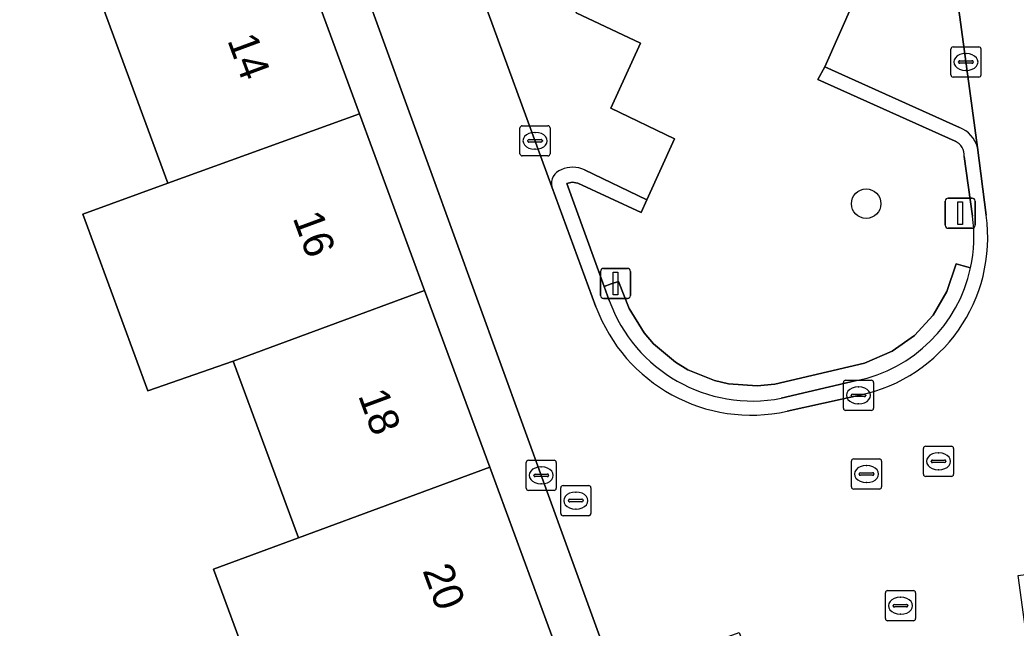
# Model space of a CAD drawing. Extents: x 159053 to 160042, y 380449 to 381423.
# Drawn here: x 159520.67 to 159553.7, y 380919.13 to 380939.29 of the extents above; entities that cross this region are included whole.
import ezdxf

# ---------------------------------------------------------------- set-up
doc = ezdxf.new("R2010")
doc.units = 0
for name, color, linetype in [('IMGEO_Boom', 7, 'Continuous'), ('IMGEO_Brandkraan', 7, 'Continuous'), ('IMGEO_Erf', 7, 'Continuous'), ('IMGEO_Groenvoorziening', 7, 'Continuous'), ('IMGEO_Haag', 7, 'Continuous'), ('IMGEO_Hek', 7, 'Continuous'), ('IMGEO_Kolk', 7, 'Continuous'), ('IMGEO_Lichtmast', 7, 'Continuous'), ('IMGEO_Pand', 7, 'Continuous'), ('IMGEO_Pand_nummerreeks', 7, 'Continuous'), ('IMGEO_Parkeervlak_open', 7, 'Continuous'), ('IMGEO_Rijbaan_lokaal_open', 7, 'Continuous'), ('IMGEO_Rioolput', 7, 'Continuous'), ('IMGEO_Voetpad_open', 7, 'Continuous')]:
    doc.layers.add(name, color=color, linetype=linetype)

msp = doc.modelspace()

# ---------------------------------------------------------------- linework, layer by layer
at = {"layer": 'IMGEO_Boom'}
msp.add_circle((159548.734, 380933.197), 0.489, dxfattribs=at)
at = {"layer": 'IMGEO_Brandkraan'}
for p, q in [((159538.605, 380922.928), (159538.605, 380923.78)), ((159538.68, 380923.854), (159539.532, 380923.854)), ((159539.606, 380923.78), (159539.606, 380922.928)), ((159539.093, 380923.634), (159539.118, 380923.634)), ((159538.864, 380923.348), (159538.864, 380923.36)), ((159539.302, 380923.311), (159538.904, 380923.311)), ((159538.907, 380923.397), (159539.305, 380923.397)), ((159539.348, 380923.36), (159539.348, 380923.348)), ((159539.532, 380922.854), (159538.68, 380922.854)), ((159539.116, 380923.074), (159539.091, 380923.074))]:
    msp.add_line(p, q, dxfattribs=at)
for points in [[(159538.605, 380922.928), (159538.605, 380923.78)], [(159538.68, 380923.854), (159539.532, 380923.854)], [(159539.606, 380923.78), (159539.606, 380922.928)], [(159539.532, 380922.854), (159538.68, 380922.854)]]:
    msp.add_lwpolyline(points, dxfattribs=at)
for centre, radius, start, end in [((159538.682, 380923.778), 0.0765, 91.552, 178.448), ((159538.682, 380923.778), 0.0765, 91.552, 178.448), ((159539.53, 380923.778), 0.0765, 1.552, 88.448), ((159539.53, 380923.778), 0.0765, 1.552, 88.448), ((159538.904, 380923.357), 0.0403, 85.8775, 175.7526), ((159538.901, 380923.347), 0.0366, 178.938, 274.7102), ((159539.305, 380923.354), 0.043, 264.8664, 352.4533), ((159539.309, 380923.359), 0.0386, 1.7309, 96.639), ((159538.682, 380922.93), 0.0765, 181.552, 268.448), ((159538.682, 380922.93), 0.0765, 181.552, 268.448), ((159539.53, 380922.93), 0.0765, 271.552, 358.448), ((159539.53, 380922.93), 0.0765, 271.552, 358.448)]:
    msp.add_arc(centre, radius, start, end, dxfattribs=at)
for centre, major_axis, ratio, start_param, end_param in [((159539.092, 380923.354), (-0.387, 0.002), 0.722429, 4.712389, 7.853982), ((159539.117, 380923.354), (-0.39, 0.002), 0.717154, 1.570796, 4.712389)]:
    msp.add_ellipse(centre, major_axis=major_axis, ratio=ratio, start_param=start_param, end_param=end_param, dxfattribs=at)
at = {"layer": 'IMGEO_Erf'}
msp.add_lwpolyline([(159528.271, 380917.871), (159527.09, 380921.081), (159529.905, 380922.118), (159527.747, 380927.978), (159524.915, 380926.991), (159523.189, 380931.684), (159522.76, 380932.847), (159525.574, 380933.882), (159523.433, 380939.697), (159521.276, 380945.557), (159519.118, 380951.416), (159516.961, 380957.275), (159516.051, 380959.746), (159514.785, 380963.181)], dxfattribs=at)
at = {"layer": 'IMGEO_Groenvoorziening'}
for points in [[(159551.684, 380935.267), (159547.129, 380937.32), (159547.364, 380937.732), (159548.317, 380939.883)], [(159539.115, 380939.528), (159541.247, 380938.516), (159540.264, 380936.363), (159542.381, 380935.346), (159541.462, 380933.321), (159541.277, 380932.911), (159539.173, 380933.873), (159538.986, 380933.908), (159538.802, 380933.866), (159540.047, 380930.45), (159540.282, 380930.536), (159540.517, 380930.621), (159540.869, 380929.723), (159541.373, 380928.915), (159541.683, 380928.555), (159542.411, 380927.94), (159542.818, 380927.694), (159543.7, 380927.336), (159544.163, 380927.227), (159545.113, 380927.158), (159545.705, 380927.21), (159548.678, 380927.909), (159549.593, 380928.303), (159550.334, 380928.832), (159550.95, 380929.504), (159551.413, 380930.291), (159551.716, 380931.202), (159551.954, 380931.137), (159552.196, 380931.07)], [(159552.258, 380932.787), (159551.982, 380934.758)], [(159552.196, 380931.07), (159551.954, 380931.137), (159551.716, 380931.202), (159551.413, 380930.291), (159550.95, 380929.504), (159550.334, 380928.832), (159549.593, 380928.303), (159548.678, 380927.909), (159545.705, 380927.21), (159545.113, 380927.158), (159544.163, 380927.227), (159543.7, 380927.336), (159542.818, 380927.694), (159542.411, 380927.94), (159541.683, 380928.555), (159541.373, 380928.915), (159540.869, 380929.723), (159540.517, 380930.621), (159540.282, 380930.536), (159540.047, 380930.45), (159540.214, 380929.992)], [(159545.919, 380926.746), (159548.413, 380927.333)]]:
    msp.add_lwpolyline(points, dxfattribs=at)
for centre, radius, start, end in [((159551.494, 380934.814), 0.491, 353.4566, 67.2381), ((159547.479, 380932.1), 4.828, 347.6829, 8.1811), ((159547.44, 380932.101), 4.866, 281.5308, 347.7682), ((159544.966, 380931.707), 5.052, 199.8476, 280.8749)]:
    msp.add_arc(centre, radius, start, end, dxfattribs=at)
at = {"layer": 'IMGEO_Haag'}
for points in [[(159552.196, 380931.07), (159551.954, 380931.137), (159551.716, 380931.202), (159551.413, 380930.291), (159550.95, 380929.504), (159550.334, 380928.832), (159549.593, 380928.303), (159548.678, 380927.909), (159545.705, 380927.21), (159545.113, 380927.158), (159544.163, 380927.227), (159543.7, 380927.336), (159542.818, 380927.694), (159542.411, 380927.94), (159541.683, 380928.555), (159541.373, 380928.915), (159540.869, 380929.723), (159540.517, 380930.621), (159540.282, 380930.536), (159540.047, 380930.45), (159540.214, 380929.992)], [(159545.919, 380926.746), (159548.413, 380927.333)]]:
    msp.add_lwpolyline(points, dxfattribs=at)
for centre, radius, start, end in [((159547.44, 380932.101), 4.866, 281.5308, 347.7682), ((159544.966, 380931.707), 5.052, 199.8476, 280.8749)]:
    msp.add_arc(centre, radius, start, end, dxfattribs=at)
at = {"layer": 'IMGEO_Hek'}
for points in [[(159540.282, 380930.536), (159540.517, 380930.621), (159540.869, 380929.723), (159541.373, 380928.915), (159541.683, 380928.555), (159542.411, 380927.94), (159542.818, 380927.694), (159543.7, 380927.336), (159544.163, 380927.227), (159545.113, 380927.158), (159545.705, 380927.21), (159548.678, 380927.909), (159549.593, 380928.303), (159550.334, 380928.832), (159550.95, 380929.504), (159551.413, 380930.291), (159551.716, 380931.202), (159551.954, 380931.137)], [(159551.954, 380931.137), (159552.196, 380931.07)], [(159540.047, 380930.45), (159540.282, 380930.536)]]:
    msp.add_lwpolyline(points, dxfattribs=at)
at = {"layer": 'IMGEO_Kolk'}
for p, q in [((159551.54, 380937.47), (159551.54, 380938.322)), ((159551.615, 380938.396), (159552.467, 380938.396)), ((159552.541, 380938.322), (159552.541, 380937.47)), ((159552.028, 380938.176), (159552.053, 380938.176)), ((159551.799, 380937.89), (159551.799, 380937.902)), ((159552.237, 380937.853), (159551.839, 380937.853)), ((159551.842, 380937.939), (159552.24, 380937.939)), ((159552.283, 380937.902), (159552.283, 380937.89)), ((159552.467, 380937.396), (159551.615, 380937.396)), ((159552.051, 380937.616), (159552.026, 380937.616)), ((159537.253, 380934.856), (159537.253, 380935.708)), ((159537.328, 380935.782), (159538.18, 380935.782)), ((159538.254, 380935.708), (159538.254, 380934.856)), ((159537.741, 380935.562), (159537.766, 380935.562)), ((159537.512, 380935.276), (159537.512, 380935.288)), ((159537.95, 380935.239), (159537.552, 380935.239)), ((159537.555, 380935.325), (159537.953, 380935.325)), ((159537.764, 380935.002), (159537.739, 380935.002)), ((159537.996, 380935.288), (159537.996, 380935.276)), ((159538.18, 380934.782), (159537.328, 380934.782)), ((159547.976, 380926.417), (159547.976, 380927.269)), ((159548.051, 380927.343), (159548.903, 380927.343)), ((159548.464, 380927.123), (159548.489, 380927.123)), ((159548.977, 380927.269), (159548.977, 380926.417)), ((159548.235, 380926.837), (159548.235, 380926.849)), ((159548.673, 380926.8), (159548.275, 380926.8)), ((159548.278, 380926.886), (159548.676, 380926.886)), ((159548.719, 380926.849), (159548.719, 380926.837)), ((159548.487, 380926.563), (159548.462, 380926.563)), ((159548.903, 380926.343), (159548.051, 380926.343)), ((159537.457, 380923.765), (159537.457, 380924.617)), ((159537.532, 380924.691), (159538.384, 380924.691)), ((159537.945, 380924.471), (159537.97, 380924.471)), ((159538.458, 380924.617), (159538.458, 380923.765)), ((159537.716, 380924.185), (159537.716, 380924.197)), ((159538.154, 380924.148), (159537.756, 380924.148)), ((159537.759, 380924.234), (159538.157, 380924.234)), ((159538.2, 380924.197), (159538.2, 380924.185)), ((159537.968, 380923.911), (159537.943, 380923.911)), ((159538.384, 380923.691), (159537.532, 380923.691)), ((159549.371, 380919.443), (159549.371, 380920.295)), ((159549.446, 380920.369), (159550.298, 380920.369)), ((159549.859, 380920.149), (159549.884, 380920.149)), ((159550.372, 380920.295), (159550.372, 380919.443)), ((159549.63, 380919.863), (159549.63, 380919.875)), ((159550.068, 380919.826), (159549.67, 380919.826)), ((159549.673, 380919.912), (159550.071, 380919.912)), ((159550.114, 380919.875), (159550.114, 380919.863)), ((159549.882, 380919.589), (159549.857, 380919.589)), ((159550.298, 380919.369), (159549.446, 380919.369))]:
    msp.add_line(p, q, dxfattribs=at)
for points in [[(159551.54, 380937.47), (159551.54, 380938.322)], [(159551.615, 380938.396), (159552.467, 380938.396)], [(159552.541, 380938.322), (159552.541, 380937.47)], [(159552.467, 380937.396), (159551.615, 380937.396)], [(159537.253, 380934.856), (159537.253, 380935.708)], [(159537.328, 380935.782), (159538.18, 380935.782)], [(159538.254, 380935.708), (159538.254, 380934.856)], [(159538.18, 380934.782), (159537.328, 380934.782)], [(159547.976, 380926.417), (159547.976, 380927.269)], [(159548.051, 380927.343), (159548.903, 380927.343)], [(159548.977, 380927.269), (159548.977, 380926.417)], [(159548.903, 380926.343), (159548.051, 380926.343)], [(159537.457, 380923.765), (159537.457, 380924.617)], [(159537.532, 380924.691), (159538.384, 380924.691)], [(159538.458, 380924.617), (159538.458, 380923.765)], [(159538.384, 380923.691), (159537.532, 380923.691)], [(159549.371, 380919.443), (159549.371, 380920.295)], [(159549.446, 380920.369), (159550.298, 380920.369)], [(159550.372, 380920.295), (159550.372, 380919.443)], [(159550.298, 380919.369), (159549.446, 380919.369)]]:
    msp.add_lwpolyline(points, dxfattribs=at)
for centre, radius, start, end in [((159551.617, 380938.32), 0.0765, 91.552, 178.448), ((159551.617, 380938.32), 0.0765, 91.552, 178.448), ((159552.465, 380938.32), 0.0765, 1.552, 88.448), ((159552.465, 380938.32), 0.0765, 1.552, 88.448), ((159551.839, 380937.899), 0.0403, 85.8775, 175.7526), ((159551.836, 380937.889), 0.0366, 178.938, 274.7102), ((159552.24, 380937.896), 0.043, 264.8664, 352.4533), ((159552.244, 380937.901), 0.0386, 1.7309, 96.639), ((159551.617, 380937.472), 0.0765, 181.552, 268.448), ((159551.617, 380937.472), 0.0765, 181.552, 268.448), ((159552.465, 380937.472), 0.0765, 271.552, 358.448), ((159552.465, 380937.472), 0.0765, 271.552, 358.448), ((159537.33, 380935.706), 0.0765, 91.552, 178.448), ((159537.33, 380935.706), 0.0765, 91.552, 178.448), ((159538.178, 380935.706), 0.0765, 1.552, 88.448), ((159538.178, 380935.706), 0.0765, 1.552, 88.448), ((159537.552, 380935.285), 0.0403, 85.8775, 175.7526), ((159537.549, 380935.275), 0.0366, 178.938, 274.7102), ((159537.953, 380935.282), 0.043, 264.8664, 352.4533), ((159537.957, 380935.287), 0.0386, 1.7309, 96.639), ((159537.33, 380934.858), 0.0765, 181.552, 268.448), ((159537.33, 380934.858), 0.0765, 181.552, 268.448), ((159538.178, 380934.858), 0.0765, 271.552, 358.448), ((159538.178, 380934.858), 0.0765, 271.552, 358.448), ((159548.053, 380927.267), 0.0765, 91.552, 178.448), ((159548.053, 380927.267), 0.0765, 91.552, 178.448), ((159548.901, 380927.267), 0.0765, 1.552, 88.448), ((159548.901, 380927.267), 0.0765, 1.552, 88.448), ((159548.275, 380926.846), 0.0403, 85.8775, 175.7526), ((159548.272, 380926.836), 0.0366, 178.938, 274.7102), ((159548.676, 380926.843), 0.043, 264.8664, 352.4533), ((159548.68, 380926.848), 0.0386, 1.7309, 96.639), ((159548.053, 380926.419), 0.0765, 181.552, 268.448), ((159548.053, 380926.419), 0.0765, 181.552, 268.448), ((159548.901, 380926.419), 0.0765, 271.552, 358.448), ((159548.901, 380926.419), 0.0765, 271.552, 358.448), ((159537.534, 380924.615), 0.0765, 91.552, 178.448), ((159537.534, 380924.615), 0.0765, 91.552, 178.448), ((159538.382, 380924.615), 0.0765, 1.552, 88.448), ((159538.382, 380924.615), 0.0765, 1.552, 88.448), ((159537.756, 380924.194), 0.0403, 85.8775, 175.7526), ((159537.753, 380924.184), 0.0366, 178.938, 274.7102), ((159538.157, 380924.191), 0.043, 264.8664, 352.4533), ((159538.161, 380924.196), 0.0386, 1.7309, 96.639), ((159537.534, 380923.767), 0.0765, 181.552, 268.448), ((159537.534, 380923.767), 0.0765, 181.552, 268.448), ((159538.382, 380923.767), 0.0765, 271.552, 358.448), ((159538.382, 380923.767), 0.0765, 271.552, 358.448), ((159549.448, 380920.293), 0.0765, 91.552, 178.448), ((159549.448, 380920.293), 0.0765, 91.552, 178.448), ((159550.296, 380920.293), 0.0765, 1.552, 88.448), ((159550.296, 380920.293), 0.0765, 1.552, 88.448), ((159549.67, 380919.872), 0.0403, 85.8775, 175.7526), ((159549.667, 380919.862), 0.0366, 178.938, 274.7102), ((159550.071, 380919.869), 0.043, 264.8664, 352.4533), ((159550.075, 380919.874), 0.0386, 1.7309, 96.639), ((159549.448, 380919.445), 0.0765, 181.552, 268.448), ((159549.448, 380919.445), 0.0765, 181.552, 268.448), ((159550.296, 380919.445), 0.0765, 271.552, 358.448), ((159550.296, 380919.445), 0.0765, 271.552, 358.448)]:
    msp.add_arc(centre, radius, start, end, dxfattribs=at)
for centre, major_axis, ratio, start_param, end_param in [((159552.027, 380937.896), (-0.387, 0.002), 0.722429, 4.712389, 7.853982), ((159552.052, 380937.896), (-0.39, 0.002), 0.717154, 1.570796, 4.712389), ((159537.74, 380935.282), (-0.387, 0.002), 0.722429, 4.712389, 7.853982), ((159537.765, 380935.282), (-0.39, 0.002), 0.717154, 1.570796, 4.712389), ((159548.463, 380926.843), (-0.387, 0.002), 0.722429, 4.712389, 7.853982), ((159548.488, 380926.843), (-0.39, 0.002), 0.717154, 1.570796, 4.712389), ((159537.944, 380924.191), (-0.387, 0.002), 0.722429, 4.712389, 7.853982), ((159537.969, 380924.191), (-0.39, 0.002), 0.717154, 1.570796, 4.712389), ((159549.858, 380919.869), (-0.387, 0.002), 0.722429, 4.712389, 7.853982), ((159549.883, 380919.869), (-0.39, 0.002), 0.717154, 1.570796, 4.712389)]:
    msp.add_ellipse(centre, major_axis=major_axis, ratio=ratio, start_param=start_param, end_param=end_param, dxfattribs=at)
at = {"layer": 'IMGEO_Lichtmast'}
for p, q in [((159551.453, 380933.383), (159552.243, 380933.383)), ((159552.243, 380933.383), (159551.453, 380933.383)), ((159551.353, 380932.483), (159551.353, 380933.283)), ((159551.353, 380933.283), (159551.353, 380932.483)), ((159552.343, 380933.283), (159552.343, 380932.483)), ((159552.343, 380932.483), (159552.343, 380933.283)), ((159552.243, 380932.383), (159551.453, 380932.383)), ((159551.453, 380932.383), (159552.243, 380932.383)), ((159540.024, 380931.054), (159540.814, 380931.054)), ((159540.814, 380931.054), (159540.024, 380931.054)), ((159539.924, 380930.154), (159539.924, 380930.954)), ((159539.924, 380930.954), (159539.924, 380930.154)), ((159540.914, 380930.954), (159540.914, 380930.154)), ((159540.914, 380930.154), (159540.914, 380930.954)), ((159540.814, 380930.054), (159540.024, 380930.054)), ((159540.024, 380930.054), (159540.814, 380930.054))]:
    msp.add_line(p, q, dxfattribs=at)
for points in [[(159551.773, 380933.258), (159551.923, 380933.258), (159551.923, 380932.508), (159551.773, 380932.508), (159551.773, 380933.258)], [(159540.344, 380930.929), (159540.494, 380930.929), (159540.494, 380930.179), (159540.344, 380930.179), (159540.344, 380930.929)]]:
    msp.add_lwpolyline(points, dxfattribs=at)
for centre, start, end in [((159551.453, 380933.283), 90, 180), ((159551.453, 380933.283), 90, 180), ((159552.243, 380933.283), 0, 90), ((159552.243, 380933.283), 360, 90), ((159551.453, 380932.483), 180, 270), ((159551.453, 380932.483), 180, 270), ((159552.243, 380932.483), 270, 0), ((159552.243, 380932.483), 270, 0), ((159540.024, 380930.954), 90, 180), ((159540.024, 380930.954), 90, 180), ((159540.814, 380930.954), 0, 90), ((159540.814, 380930.954), 360, 90), ((159540.024, 380930.154), 180, 270), ((159540.024, 380930.154), 180, 270), ((159540.814, 380930.154), 270, 0), ((159540.814, 380930.154), 270, 0)]:
    msp.add_arc(centre, 0.1, start, end, dxfattribs=at)
at = {"layer": 'IMGEO_Pand'}
for points in [[(159525.574, 380933.882), (159531.933, 380936.178), (159529.776, 380942.038), (159523.433, 380939.697)], [(159525.574, 380933.882), (159522.76, 380932.847), (159523.189, 380931.684), (159524.915, 380926.991), (159527.747, 380927.978), (159534.091, 380930.319), (159531.933, 380936.178)], [(159534.091, 380930.319), (159527.747, 380927.978), (159529.905, 380922.118), (159536.248, 380924.458)], [(159536.248, 380924.458), (159529.905, 380922.118), (159527.09, 380921.081), (159528.271, 380917.871), (159529.297, 380915.081), (159532.114, 380916.118), (159538.459, 380918.454)]]:
    msp.add_lwpolyline(points, close=True, dxfattribs=at)
at = {"layer": 'IMGEO_Parkeervlak_open'}
for points in [[(159528.535, 380960.474), (159538.312, 380933.756)], [(159539.393, 380934.318), (159541.462, 380933.321), (159542.381, 380935.346), (159540.264, 380936.363), (159541.247, 380938.516), (159539.115, 380939.528), (159540.116, 380941.637), (159537.964, 380942.677), (159538.949, 380944.85), (159536.807, 380945.831), (159537.795, 380947.982), (159535.652, 380949.021), (159536.605, 380951.162), (159534.49, 380952.188), (159535.481, 380954.347), (159533.34, 380955.403), (159534.274, 380957.572), (159529.006, 380960.026)], [(159547.802, 380957.92), (159545.736, 380958.87), (159544.799, 380956.895), (159546.094, 380956.29), (159545.144, 380954.138), (159546.462, 380953.542), (159545.527, 380951.413), (159546.84, 380950.831), (159545.892, 380948.683), (159547.197, 380948.096), (159546.264, 380945.943), (159547.562, 380945.361), (159546.623, 380943.22), (159547.93, 380942.613), (159547.008, 380940.477), (159548.317, 380939.883), (159547.364, 380937.732), (159551.827, 380935.722)], [(159552.427, 380935.06), (159549.182, 380958.96)]]:
    msp.add_lwpolyline(points, dxfattribs=at)
for centre, radius, start, end in [((159551.475, 380934.8), 0.987, 15.275, 69.0998), ((159539.002, 380933.483), 0.922, 64.9062, 114.1997), ((159538.768, 380933.875), 0.472, 107.8366, 194.6038)]:
    msp.add_arc(centre, radius, start, end, dxfattribs=at)
at = {"layer": 'IMGEO_Rijbaan_lokaal_open'}
for points in [[(159523.623, 380963.67), (159540.399, 380917.466), (159544.525, 380918.985), (159545.92, 380915.197), (159554.315, 380916.905), (159553.779, 380920.87), (159557.786, 380921.412), (159551.745, 380966.134), (159548.264, 380965.623), (159549.182, 380958.96), (159552.427, 380935.06), (159552.712, 380932.815)], [(159539.772, 380929.783), (159538.312, 380933.756), (159528.535, 380960.474), (159528.158, 380961.519)], [(159548.522, 380926.852), (159546.113, 380926.316)]]:
    msp.add_lwpolyline(points, dxfattribs=at)
for centre, radius, start, end in [((159547.428, 380932.074), 5.335, 281.829, 7.9822), ((159544.927, 380931.68), 5.493, 200.2003, 282.4636)]:
    msp.add_arc(centre, radius, start, end, dxfattribs=at)
at = {"layer": 'IMGEO_Rioolput'}
for p, q in [((159550.708, 380925.156), (159551.56, 380925.156)), ((159550.633, 380924.23), (159550.633, 380925.082)), ((159551.121, 380924.936), (159551.146, 380924.936)), ((159551.634, 380925.082), (159551.634, 380924.23)), ((159548.244, 380923.809), (159548.244, 380924.661)), ((159548.319, 380924.735), (159549.171, 380924.735)), ((159548.732, 380924.515), (159548.757, 380924.515)), ((159549.245, 380924.661), (159549.245, 380923.809)), ((159550.892, 380924.65), (159550.892, 380924.662)), ((159551.33, 380924.613), (159550.932, 380924.613)), ((159550.935, 380924.699), (159551.333, 380924.699)), ((159551.376, 380924.662), (159551.376, 380924.65)), ((159548.503, 380924.229), (159548.503, 380924.241)), ((159548.941, 380924.192), (159548.543, 380924.192)), ((159548.546, 380924.278), (159548.944, 380924.278)), ((159548.987, 380924.241), (159548.987, 380924.229)), ((159551.56, 380924.156), (159550.708, 380924.156)), ((159551.144, 380924.376), (159551.119, 380924.376)), ((159548.755, 380923.955), (159548.73, 380923.955)), ((159549.171, 380923.735), (159548.319, 380923.735))]:
    msp.add_line(p, q, dxfattribs=at)
for points in [[(159550.708, 380925.156), (159551.56, 380925.156)], [(159550.633, 380924.23), (159550.633, 380925.082)], [(159551.634, 380925.082), (159551.634, 380924.23)], [(159548.244, 380923.809), (159548.244, 380924.661)], [(159548.319, 380924.735), (159549.171, 380924.735)], [(159549.245, 380924.661), (159549.245, 380923.809)], [(159551.56, 380924.156), (159550.708, 380924.156)], [(159549.171, 380923.735), (159548.319, 380923.735)]]:
    msp.add_lwpolyline(points, dxfattribs=at)
for centre, radius, start, end in [((159550.71, 380925.08), 0.0765, 91.552, 178.448), ((159550.71, 380925.08), 0.0765, 91.552, 178.448), ((159551.558, 380925.08), 0.0765, 1.552, 88.448), ((159551.558, 380925.08), 0.0765, 1.552, 88.448), ((159548.321, 380924.659), 0.0765, 91.552, 178.448), ((159548.321, 380924.659), 0.0765, 91.552, 178.448), ((159549.169, 380924.659), 0.0765, 1.552, 88.448), ((159549.169, 380924.659), 0.0765, 1.552, 88.448), ((159550.932, 380924.659), 0.0403, 85.8775, 175.7526), ((159550.929, 380924.649), 0.0366, 178.938, 274.7102), ((159551.333, 380924.656), 0.043, 264.8664, 352.4533), ((159551.337, 380924.661), 0.0386, 1.7309, 96.639), ((159548.543, 380924.238), 0.0403, 85.8775, 175.7526), ((159548.54, 380924.228), 0.0366, 178.938, 274.7102), ((159548.944, 380924.235), 0.043, 264.8664, 352.4533), ((159548.948, 380924.24), 0.0386, 1.7309, 96.639), ((159550.71, 380924.232), 0.0765, 181.552, 268.448), ((159550.71, 380924.232), 0.0765, 181.552, 268.448), ((159551.558, 380924.232), 0.0765, 271.552, 358.448), ((159551.558, 380924.232), 0.0765, 271.552, 358.448), ((159548.321, 380923.811), 0.0765, 181.552, 268.448), ((159548.321, 380923.811), 0.0765, 181.552, 268.448), ((159549.169, 380923.811), 0.0765, 271.552, 358.448), ((159549.169, 380923.811), 0.0765, 271.552, 358.448)]:
    msp.add_arc(centre, radius, start, end, dxfattribs=at)
for centre, major_axis, ratio, start_param, end_param in [((159551.12, 380924.656), (-0.387, 0.002), 0.722429, 4.712389, 7.853982), ((159551.145, 380924.656), (-0.39, 0.002), 0.717154, 1.570796, 4.712389), ((159548.731, 380924.235), (-0.387, 0.002), 0.722429, 4.712389, 7.853982), ((159548.756, 380924.235), (-0.39, 0.002), 0.717154, 1.570796, 4.712389)]:
    msp.add_ellipse(centre, major_axis=major_axis, ratio=ratio, start_param=start_param, end_param=end_param, dxfattribs=at)
at = {"layer": 'IMGEO_Voetpad_open'}
for points in [[(159525.105, 380978.454), (159519.959, 380980.132), (159519.994, 380980.007), (159517.338, 380978.968), (159517.813, 380977.728), (159516.781, 380977.333), (159518.989, 380971.335), (159521.147, 380965.475), (159523.304, 380959.616), (159525.461, 380953.756), (159527.619, 380947.897), (159529.776, 380942.038), (159531.933, 380936.178), (159534.091, 380930.319), (159536.248, 380924.458), (159538.459, 380918.454), (159538.994, 380916.949), (159540.399, 380917.466), (159523.623, 380963.67)], [(159551.827, 380935.722), (159547.364, 380937.732), (159547.129, 380937.32), (159551.684, 380935.267)], [(159552.712, 380932.815), (159552.427, 380935.06)], [(159551.982, 380934.758), (159552.258, 380932.787)], [(159540.214, 380929.992), (159540.047, 380930.45), (159538.802, 380933.866), (159538.986, 380933.908), (159539.173, 380933.873), (159541.277, 380932.911), (159541.462, 380933.321), (159539.393, 380934.318)], [(159538.312, 380933.756), (159539.772, 380929.783)], [(159548.413, 380927.333), (159545.919, 380926.746)], [(159546.113, 380926.316), (159548.522, 380926.852)]]:
    msp.add_lwpolyline(points, dxfattribs=at)
for centre, radius, start, end in [((159551.475, 380934.8), 0.987, 15.275, 69.0998), ((159551.494, 380934.814), 0.491, 353.4566, 67.2381), ((159539.002, 380933.483), 0.922, 64.9062, 114.1997), ((159538.768, 380933.875), 0.472, 107.8366, 194.6038), ((159547.428, 380932.074), 5.335, 281.829, 7.9822), ((159547.479, 380932.1), 4.828, 347.6829, 8.1811), ((159547.44, 380932.101), 4.866, 281.5308, 347.7682), ((159544.927, 380931.68), 5.493, 200.2003, 282.4636), ((159544.966, 380931.707), 5.052, 199.8476, 280.8749)]:
    msp.add_arc(centre, radius, start, end, dxfattribs=at)

# ---------------------------------------------------------------- texts
at = {"layer": 'IMGEO_Pand_nummerreeks'}
for s, rotation, p in [('14', 290.2126, (159527.54, 380938.619)), ('16', 290.2126, (159529.708, 380932.731)), ('18', 290.2126, (159531.877, 380926.84)), ('20', 290.2137, (159534.013, 380921.037))]:
    msp.add_text(s, height=1, rotation=rotation, dxfattribs=at).set_placement(p)

doc.saveas('drawing.dxf')
